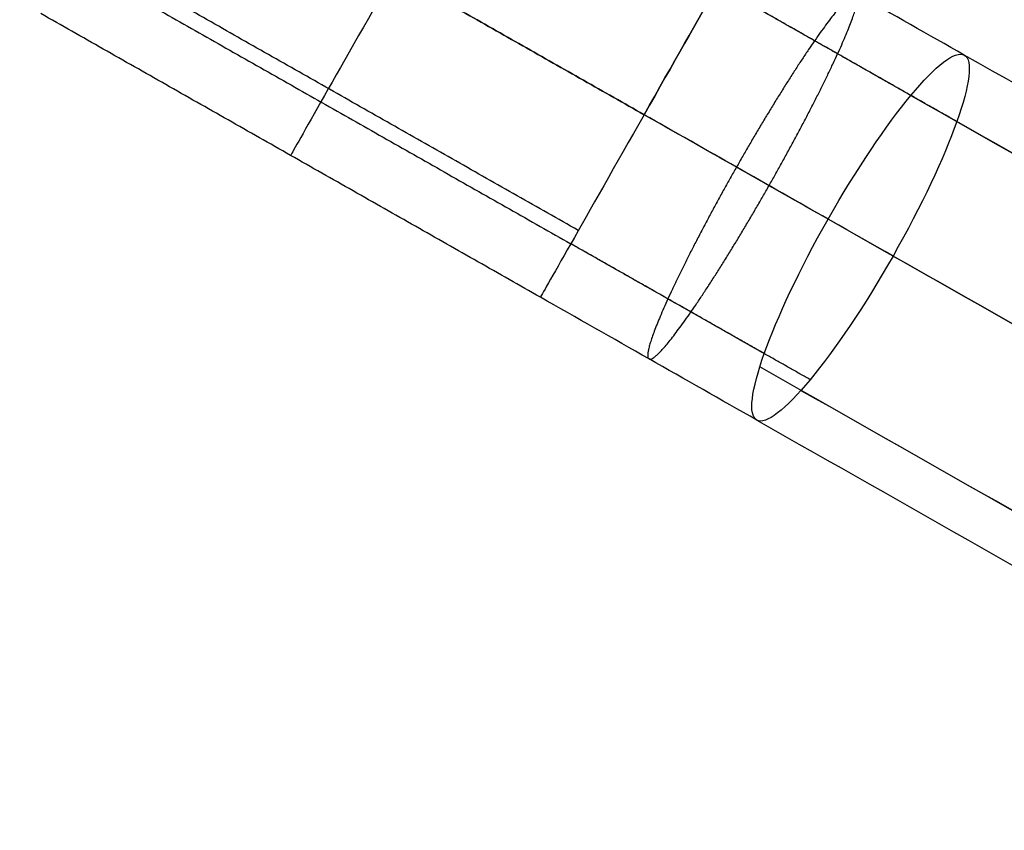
# Model space of a CAD drawing. Header units: millimetres. Extents: x -1645 to 131, y -134 to 129.
# Tile 806 of 1056: x 26.5 to 33.53, y -25.31 to -19.52. Entities that reach past the tile are written whole.
import ezdxf

# ---------------------------------------------------------------- set-up
doc = ezdxf.new("R2010")
doc.units = ezdxf.units.MM
for name, color, linetype, true_color in [('IGES level 11', 7, 'Continuous', 0xcbd2ee), ('IGES level 19', 7, 'Continuous', 0xffffff), ('IGES level 22', 7, 'Continuous', 0x868b8b), ('IGES level 26', 7, 'Continuous', 0x7e7e7e), ('IGES level 3', 7, 'Continuous', 0xcbd2ee), ('IGES level 7', 7, 'Continuous', 0x868b8b), ('IGES level 9', 7, 'Continuous', 0x868b8b)]:
    doc.layers.add(name, color=color, linetype=linetype, true_color=true_color)

# ---------------------------------------------------------------- blocks, each defined once
blk = doc.blocks.new('29913 DOME S')
at = {"layer": 'IGES level 11', "extrusion": (-0.869527, 0.493885, 0)}
for centre, start, end in [((-110.4952, 197.6003, -34.2757), 90, 180), ((-110.4952, 197.6003, -32.2238), 270, 360)]:
    blk.add_arc(centre, 1.5, start, end, dxfattribs=at)
at = {"layer": 'IGES level 11', "extrusion": (-0.869527, 0.493885, -3.55879e-15)}
blk.add_arc((-110.4952, 197.6003, -34.2757), 1.5, 180, 270, dxfattribs=at)
at = {"layer": 'IGES level 11', "extrusion": (-0.493885, -0.869527, -2.22521e-09)}
blk.add_arc((34.2757, 187.6002, -111.9952), 10, 79.75841, 90, dxfattribs=at)
at = {"layer": 'IGES level 11', "extrusion": (0.869527, -0.493885, 0)}
for centre in [(110.4952, 197.6003, 32.2238), (110.4952, 197.6003, 34.2757)]:
    blk.add_arc(centre, 1.5, 90, 180, dxfattribs=at)
at = {"layer": 'IGES level 11', "extrusion": (0.855673, -0.486016, -0.177799)}
for start, end in [(270, 0), (360, 90), (180, 270), (90, 180)]:
    blk.add_arc((110.4952, 200.7054, 0.3745), 1.5, start, end, dxfattribs=at)
at = {"layer": 'IGES level 11', "extrusion": (-0.869527, 0.493885, -3.75075e-29)}
blk.add_arc((-110.4952, 197.6003, -34.2757), 1.5, 270, 0, dxfattribs=at)
at = {"layer": 'IGES level 11', "extrusion": (-0.493885, -0.869527, 8.69827e-10)}
blk.add_arc((34.2757, 187.6002, -110.4952), 8.5, 79.75841, 90, dxfattribs=at)
at = {"layer": 'IGES level 11', "extrusion": (-0.493885, -0.869527, -6.42999e-10)}
blk.add_arc((34.2757, 187.6002, -110.4952), 11.5, 79.75841, 90, dxfattribs=at)
at = {"layer": 'IGES level 11', "extrusion": (-0.493885, -0.869527, 2.22522e-09)}
blk.add_arc((34.2757, 187.6002, -108.9952), 10, 79.75841, 90, dxfattribs=at)
at = {"layer": 'IGES level 11'}
for points in [[(84.3756, 79.1503, 196.1003), (80.9093, 81.1192, 196.1003)], [(80.9093, 81.1192, 199.1003), (84.3756, 79.1503, 199.1003)], [(83.9057, 78.3229, 196.4407), (80.4083, 80.3094, 196.4407)], [(80.3494, 80.2174, 198.6609), (83.8518, 78.228, 198.6609)], [(83.6348, 77.846, 197.6003), (80.0664, 79.8728, 197.6003)], [(138.0673, 50.3789, 186.7596), (86.6625, 79.5765, 197.4409)], [(86.2815, 79.2876, 196.3972), (137.6863, 50.09, 185.7158)], [(138.0143, 49.9037, 187.8033), (86.6095, 79.1013, 198.4847)], [(137.0946, 49.2063, 185.2835), (85.6898, 78.4039, 195.9648)], [(86.1536, 78.1405, 198.917), (137.5584, 48.9429, 188.2357)], [(136.6067, 48.1499, 185.8232), (85.2019, 77.3475, 196.5045)], [(85.4961, 77.1804, 198.3773), (136.9009, 47.9828, 187.696)], [(85.1808, 76.9679, 197.4409), (136.5857, 47.7703, 186.7596)]]:
    blk.add_open_spline(points, degree=1, dxfattribs=at)
for points, weights in [([(86.6095, 79.1013, 198.4847), (86.0448, 79.4221, 198.602), (85.4733, 79.7467, 198.6609), (84.8995, 80.0726, 198.6609)], [0.816490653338, 0.814318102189, 0.814318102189, 0.816490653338]), ([(86.2815, 79.2876, 196.3972), (85.8252, 79.5468, 196.492), (85.3633, 79.8092, 196.5396), (84.8995, 80.0726, 196.5396)], [0.816490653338, 0.814318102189, 0.814318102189, 0.816490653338]), ([(85.8926, 80.0138, 197.5603), (85.8244, 80.0525, 196.6852), (85.4693, 79.5397, 196.0663), (85.0353, 78.7756, 196.0663)], [0.954669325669, 0.768258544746, 0.768258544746, 0.954669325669]), ([(85.2682, 78.6434, 199.0544), (85.7021, 79.4074, 199.0544), (85.9608, 79.9751, 198.4355), (85.8926, 80.0138, 197.5603)], [0.954669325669, 0.768258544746, 0.768258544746, 0.954669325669]), ([(85.0353, 78.7756, 196.0663), (84.6014, 78.0116, 196.0663), (84.3427, 77.4439, 196.6852), (84.4109, 77.4052, 197.5603)], [0.954669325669, 0.768258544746, 0.768258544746, 0.954669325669]), ([(84.4109, 77.4052, 197.5603), (84.4791, 77.3665, 198.4355), (84.8342, 77.8793, 199.0544), (85.2682, 78.6434, 199.0544)], [0.954669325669, 0.768258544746, 0.768258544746, 0.954669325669]), ([(85.5618, 77.2568, 198.4847), (84.9971, 77.5775, 198.602), (84.4256, 77.9021, 198.6609), (83.8518, 78.228, 198.6609)], [0.816490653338, 0.814318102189, 0.814318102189, 0.816490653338]), ([(85.2338, 77.4431, 196.3972), (84.7775, 77.7023, 196.492), (84.3156, 77.9646, 196.5396), (83.8518, 78.228, 196.5396)], [0.816490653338, 0.814318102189, 0.814318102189, 0.816490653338])]:
    blk.add_rational_spline(points, weights, degree=3, dxfattribs=at)
at = {"layer": 'IGES level 19', "extrusion": (0, 0, -1)}
for centre, radius, start, end in [((-53.4171, 96.7345, -198.8503), 115, 299.596276, 119.596276), ((-53.4171, 96.7345, -198.8503), 112, 299.596276, 119.596276), ((-53.4171, 96.7345, -198.8503), 115, 119.596276, 299.596276), ((-53.4171, 96.7345, -198.8503), 112, 119.596276, 299.596276), ((-53.4171, 96.7345, -192.3503), 115, 151.561532, 267.63102), ((-53.4171, 96.7345, -192.3503), 112, 151.614194, 267.578358)]:
    blk.add_arc(centre, radius, start, end, dxfattribs=at)
at = {"layer": 'IGES level 19'}
for centre, radius, start, end in [((53.4171, 96.7345, 198.8503), 115, 60.403724, 240.403724), ((53.4171, 96.7345, 198.8503), 115, 60.403725, 240.403724), ((53.4171, 96.7345, 185.8503), 112, 60.403724, 240.403724), ((53.4171, 96.7345, 198.8503), 112, 60.403724, 240.403724), ((53.4171, 96.7345, 198.8503), 112, 60.403725, 240.403724), ((53.4171, 96.7345, 198.8503), 115, 240.403724, 60.403724), ((53.4171, 96.7345, 198.8503), 115, 240.403724, 60.403724), ((53.4171, 96.7345, 185.8503), 115, 273.183189, 60.403724), ((53.4171, 96.7345, 185.8503), 112, 240.403724, 60.403724), ((53.4171, 96.7345, 198.8503), 112, 240.403724, 60.403724), ((53.4171, 96.7345, 198.8503), 112, 240.403724, 60.403724)]:
    blk.add_arc(centre, radius, start, end, dxfattribs=at)
at = {"layer": 'IGES level 19', "extrusion": (-0.933401, -0.358836, 6.12323e-17)}
for radius in [112, 115]:
    blk.add_arc((-71.1241, 198.8503, -84.5714), radius, 359.999999, 90, dxfattribs=at)
at = {"layer": 'IGES level 19', "extrusion": (-0.314759, -0.949172, 6.12323e-17)}
for radius in [112, 115]:
    blk.add_arc((20.2539, 198.8503, -108.6312), radius, 359.999999, 90, dxfattribs=at)
at = {"layer": 'IGES level 22', "extrusion": (0, 0, -1)}
blk.add_arc((-53.4171, 96.7345, -194.8503), 26, 98.28215, 278.28215, dxfattribs=at)
at = {"layer": 'IGES level 26'}
blk.add_arc((53.4171, 96.7345, 201.4695), 28.4, 249.40413, 69.40413, dxfattribs=at)
at = {"layer": 'IGES level 26', "extrusion": (0, 0, -1)}
for centre, radius in [((-53.4171, 96.7345, -205.4695), 28.4), ((-53.4171, 96.7345, -203.4695), 28.4), ((-53.4171, 96.7345, -203.9695), 26.3), ((-53.4171, 96.7345, -202.7195), 26.3)]:
    blk.add_arc(centre, radius, 110.59587, 290.59587, dxfattribs=at)
at = {"layer": 'IGES level 7'}
blk.add_arc((53.4171, 96.7345, 194.8503), 29, 210.40372, 30.40372, dxfattribs=at)
at = {"layer": 'IGES level 7', "extrusion": (0, 0, -1)}
for centre in [(-53.4171, 96.7345, -196.8503), (-53.4171, 96.7345, -195.8503)]:
    blk.add_arc(centre, 29, 149.59628, 329.59628, dxfattribs=at)
at = {"layer": 'IGES level 9', "extrusion": (0, 0, -1)}
for centre, radius in [((-53.4171, 96.7345, -186.3503), 116.5), ((-53.4171, 96.7345, -196.8503), 116.5), ((-53.4171, 96.7345, -196.8503), 115.5), ((-53.4171, 96.7345, -191.6003), 116.5), ((-53.4171, 96.7345, -191.6003), 115.5), ((-53.4171, 96.7345, -185.8503), 106.5), ((-53.4171, 96.7345, -185.3503), 106.5)]:
    blk.add_arc(centre, radius, 86.816811, 266.816811, dxfattribs=at)
at = {"layer": 'IGES level 9'}
for centre, radius, end in [((53.4171, 96.7345, 186.3503), 115.5, 93.183189), ((53.4171, 96.7345, 184.8503), 115, 93.183189), ((53.4171, 96.7345, 184.8503), 106.5, 93.183189), ((53.4171, 96.7345, 185.8503), 115, 60.403724)]:
    blk.add_arc(centre, radius, 273.183189, end, dxfattribs=at)
for points in [[(59.8618, -19.147, 185.2896), (291.625, -6.2577, 185.2896), (278.7356, 225.5055, 185.2896), (46.9724, 212.6161, 185.2896)], [(59.8225, -18.441, 185.9967), (290.1737, -5.6302, 185.9967), (277.3629, 224.721, 185.9967), (47.0117, 211.9101, 185.9967)]]:
    blk.add_rational_spline(points, [0.816490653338, 0.272163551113, 0.272163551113, 0.816490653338], degree=3, dxfattribs=at)

msp = doc.modelspace()

# ---------------------------------------------------------------- block references
at = {"layer": 'IGES level 3'}
msp.add_blockref('29913 DOME S', (-53.4171, -99.3466), dxfattribs=at)

doc.saveas('drawing.dxf')
